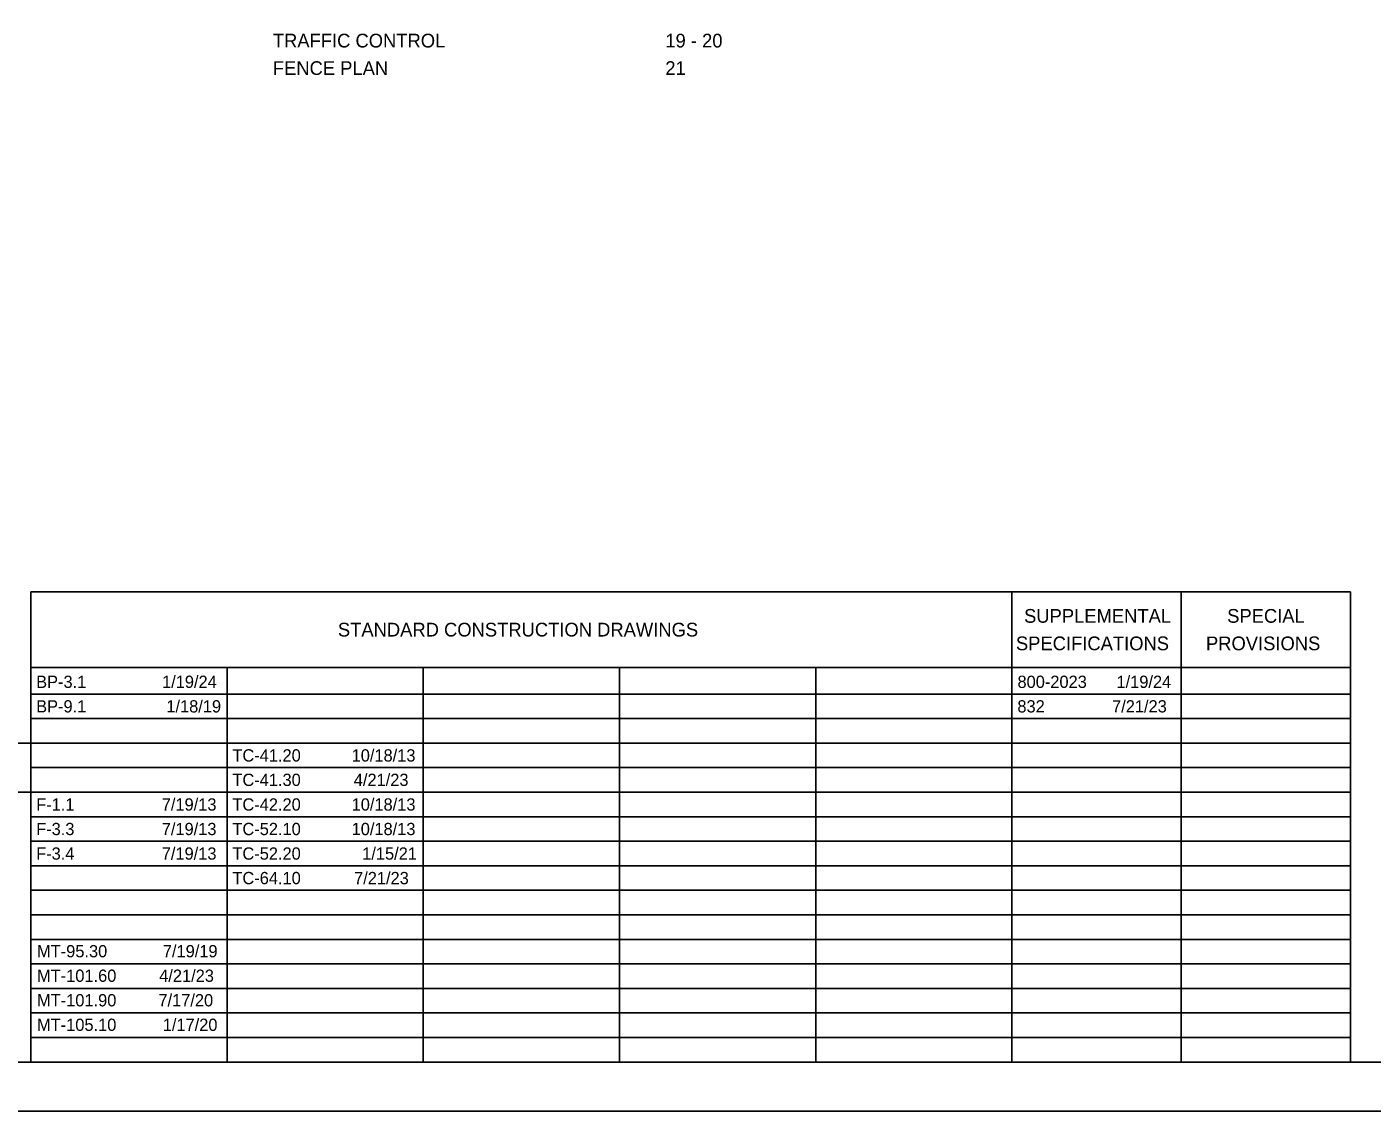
# Model space of a CAD drawing. Extents: x -17 to 88, y -5 to 22.
# Drawn here: x 12.01 to 25.72, y 0 to 11.05 of the extents above; entities that cross this region are included whole.
import ezdxf

# ---------------------------------------------------------------- set-up
doc = ezdxf.new("R2010")
doc.units = 0
for name, color, linetype in [('Default', 7, 'Continuous'), ('SH_Border', 7, 'Continuous'), ('SH_Cut_Line', 7, 'Continuous'), ('SH_Data', 7, 'Continuous')]:
    doc.layers.add(name, color=color, linetype=linetype)

msp = doc.modelspace()

# ---------------------------------------------------------------- linework, layer by layer
at = {"layer": 'SH_Border'}
msp.add_lwpolyline([(2, 21.5), (33.5, 21.5), (33.5, 0.5), (2, 0.5)], close=True, dxfattribs=at)
at = {"layer": 'SH_Cut_Line'}
msp.add_lwpolyline([(0, 0), (34, 0), (34, 22), (0, 22)], close=True, dxfattribs=at)
at = {"layer": 'SH_Data'}
for p, q in [((12.05, 5.292), (25.5, 5.292)), ((12.05, 0.5), (12.05, 5.292)), ((22.05, 0.5), (22.05, 5.292)), ((23.775, 0.5), (23.775, 5.292)), ((25.5, 0.5), (25.5, 5.292)), ((12.05, 4.521), (25.5, 4.521)), ((14.05, 0.5), (14.05, 4.521)), ((16.05, 0.5), (16.05, 4.521)), ((18.05, 0.5), (18.05, 4.521)), ((20.05, 0.5), (20.05, 4.521)), ((12.05, 4.25), (25.5, 4.25)), ((12.05, 4), (25.5, 4)), ((9.25, 3.75), (12.05, 3.75)), ((12.05, 3.75), (25.5, 3.75)), ((12.05, 3.5), (25.5, 3.5)), ((9.25, 3.25), (12.05, 3.25)), ((12.05, 3.25), (25.5, 3.25)), ((12.05, 3), (25.5, 3)), ((12.05, 2.75), (25.5, 2.75)), ((12.05, 2.5), (25.5, 2.5)), ((12.05, 2.25), (25.5, 2.25)), ((12.05, 2), (25.5, 2)), ((12.05, 1.75), (25.5, 1.75)), ((12.05, 1.5), (25.5, 1.5)), ((12.05, 1.25), (25.5, 1.25)), ((12.05, 1), (25.5, 1)), ((12.05, 0.75), (25.5, 0.75))]:
    msp.add_line(p, q, dxfattribs=at)

# ---------------------------------------------------------------- texts
at = {"layer": 'Default'}
for s, p in [('BP-3.1', (12.105, 4.312)), ('1/19/24', (13.388, 4.312)), ('800-2023', (22.106, 4.312)), ('1/19/24', (23.115, 4.312)), ('BP-9.1', (12.105, 4.062)), ('1/18/19', (13.432, 4.062)), ('832', (22.105, 4.062)), ('7/21/23', (23.07, 4.062)), ('TC-41.20', (14.105, 3.562)), ('10/18/13', (15.32, 3.562)), ('TC-41.30', (14.105, 3.313)), ('4/21/23', (15.342, 3.313)), ('F-1.1', (12.105, 3.062)), ('7/19/13', (13.385, 3.062)), ('TC-42.20', (14.105, 3.062)), ('10/18/13', (15.32, 3.062)), ('F-3.3', (12.105, 2.812)), ('7/19/13', (13.385, 2.812)), ('TC-52.10', (14.105, 2.812)), ('10/18/13', (15.32, 2.812)), ('F-3.4', (12.105, 2.562)), ('7/19/13', (13.385, 2.562)), ('TC-52.20', (14.105, 2.562)), ('1/15/21', (15.428, 2.562)), ('TC-64.10', (14.105, 2.312)), ('7/21/23', (15.345, 2.312)), ('MT-95.30', (12.114, 1.567)), ('7/19/19', (13.396, 1.567)), ('MT-101.60', (12.114, 1.317)), ('4/21/23', (13.359, 1.317)), ('MT-101.90', (12.114, 1.067)), ('7/17/20', (13.351, 1.067)), ('MT-105.10', (12.114, 0.817)), ('1/17/20', (13.395, 0.817))]:
    msp.add_text(s, height=0.125, dxfattribs=at).set_placement(p)
at = {"layer": 'SH_Data'}
for s, p in [('TRAFFIC CONTROL', (14.517, 10.838)), ('19 - 20', (18.517, 10.838)), ('FENCE PLAN', (14.517, 10.558)), ('21', (18.517, 10.558)), ('SUPPLEMENTAL', (22.173, 4.976)), ('SPECIAL', (24.243, 4.976)), ('STANDARD CONSTRUCTION DRAWINGS', (15.18, 4.836)), ('SPECIFICATIONS', (22.09, 4.696)), ('PROVISIONS', (24.027, 4.696))]:
    msp.add_text(s, height=0.14, dxfattribs=at).set_placement(p)

doc.saveas('drawing.dxf')
